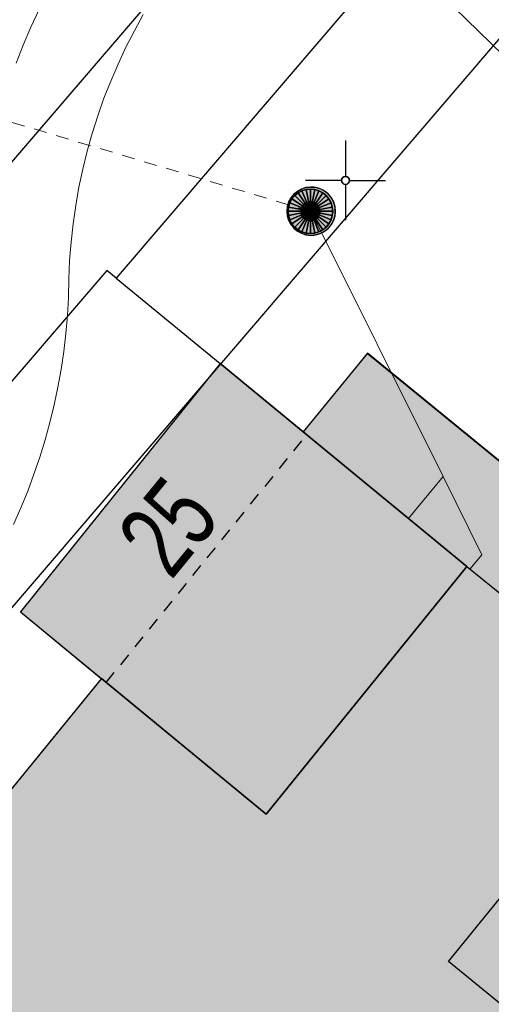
# Model space of a CAD drawing. Header units: metres. Extents: x 2695560 to 2696939, y 1260491 to 1262050.
# Tile 445 of 656: x 2696021 to 2696028, y 1261012 to 1261027. Entities that reach past the tile are written whole.
import ezdxf

# ---------------------------------------------------------------- set-up
doc = ezdxf.new("R2010")
doc.units = ezdxf.units.M
doc.linetypes.add('AUSGEZOGEN', pattern=[0])
doc.linetypes.add('VERDECKT2_S2', pattern=[0.36, 0.2, -0.16])
for name, color, linetype in [('XR$1$AV_Flächen (EO)', 7, 'AUSGEZOGEN'), ('XR$1$AV_Gebäudeflächen (BB)', 7, 'AUSGEZOGEN'), ('XR$1$AV_Gebäudeflächen ut.', 7, 'AUSGEZOGEN'), ('XR$1$AV_Haus-Nr.', 7, 'AUSGEZOGEN'), ('XR$1$AV_Koordinatennetzpunkte', 7, 'AUSGEZOGEN'), ('XR$1$AV_Linien (BB)', 7, 'AUSGEZOGEN'), ('XR$1$AV_Linien (EO)', 7, 'AUSGEZOGEN'), ('XR$1$AW_LK_Schachtdeckel', 24, 'AUSGEZOGEN'), ('XR$1$Liegenschaftsgrenzen', 7, 'AUSGEZOGEN'), ('XR$1$PFAW', 255, 'AUSGEZOGEN'), ('XR$1$RP_Abstandslinie', 7, 'AUSGEZOGEN')]:
    doc.layers.add(name, color=color, linetype=linetype)
for name, color, linetype, lineweight in [('XR$2$ABW-Linie-R-genau', 4, 'AUSGEZOGEN', 18), ('XR$2$ABW-Linie-R-ungenau', 4, 'VERDECKT2_S2', 18), ('XR$2$ABW-Punkt', 6, 'AUSGEZOGEN', 18), ('XR$2$ELE-Flaeche-oberirdisch', 1, 'AUSGEZOGEN', 18), ('XR$2$WAS-Linie-genau', 5, 'AUSGEZOGEN', 18)]:
    doc.layers.add(name, color=color, linetype=linetype, lineweight=lineweight)
doc.styles.add('ARIAL', font='arial.ttf')

# ---------------------------------------------------------------- blocks, each defined once
blk = doc.blocks.new('BAV2041')
at = {"color": 7, "transparency": 33554687}
for p, q in [((0, 0.5), (0, 0.05)), ((-0.05, 0), (-0.5, 0)), ((0.05, 0), (0.5, 0)), ((0, -0.05), (0, -0.5))]:
    blk.add_line(p, q, dxfattribs=at)
blk.add_circle((0, 0), 0.05, dxfattribs=at)
for start, end in [(90, 270), (270, 90)]:
    blk.add_arc((0, 0), 0.05, start, end, dxfattribs=at)
blk = doc.blocks.new('BAW2088')
at = {"layer": 'XR$1$PFAW', "transparency": 33554687}
blk.add_hatch(color=253, dxfattribs=at).paths.add_polyline_path([(0.51, 0), (0.5, 0.101), (0.47, 0.197), (0.421, 0.286), (0.355, 0.362), (0.275, 0.424), (0.184, 0.469), (0.086, 0.494), (-0.015, 0.499), (-0.115, 0.484), (-0.21, 0.449), (-0.296, 0.395), (-0.369, 0.326), (-0.427, 0.243), (-0.467, 0.15), (-0.487, 0.051), (-0.487, -0.051), (-0.467, -0.15), (-0.427, -0.243), (-0.369, -0.326), (-0.296, -0.395), (-0.21, -0.449), (-0.115, -0.484), (-0.015, -0.499), (0.086, -0.494), (0.184, -0.469), (0.275, -0.424), (0.355, -0.362), (0.421, -0.286), (0.47, -0.197), (0.5, -0.101)])
at = {"transparency": 33554687}
for start, end in [(91.1948, 268.8052), (268.8052, 91.1948)]:
    blk.add_arc((0.01, 0), 0.5, start, end, dxfattribs=at)
at = {"layer": 'XR$1$PFAW', "transparency": 33554687}
blk.add_circle((0.01, 0), 0.5, dxfattribs=at)
blk = doc.blocks.new('ABW-SCHLAMMSAMMLER_RUND')
at = {"layer": 'XR$2$ABW-Punkt', "linetype": 'AUSGEZOGEN', "lineweight": 13, "transparency": 33554687}
for p, q in [((-70, 75, 2500), (70, 75, 2500)), ((-70, -75, 2500), (70, -75, 2500))]:
    blk.add_line(p, q, dxfattribs=at)
blk.add_polyline3d([(90, 0, 2500), (0, 0, 2500), (-90, 0, 2500)], dxfattribs=at)
at = {"layer": 'XR$2$ABW-Punkt', "linetype": 'AUSGEZOGEN', "lineweight": 25, "transparency": 33554687}
for points in [[(-147, 29, 2500), (0, 0, 2500), (-150, 0, 2500)], [(-147, 29), (0, 0), (-150, 0)], [(-147, 29, 2500), (-147, 29), (-150, 0), (-150, 0, 2500)], [(-150, 0, 2500), (0, 0, 2500), (-147, -29, 2500)], [(-150, 0), (0, 0), (-147, -29)], [(-139, 57, 2500), (0, 0, 2500), (-147, 29, 2500)], [(-139, 57), (0, 0), (-147, 29)], [(-139, 57, 2500), (-139, 57), (-147, 29), (-147, 29, 2500)], [(-147, -29, 2500), (0, 0, 2500), (-139, -57, 2500)], [(-147, -29), (0, 0), (-139, -57)], [(-125, 83, 2500), (0, 0, 2500), (-139, 57, 2500)], [(-125, 83), (0, 0), (-139, 57)], [(-125, 83, 2500), (-125, 83), (-139, 57), (-139, 57, 2500)], [(-139, -57, 2500), (0, 0, 2500), (-125, -83, 2500)], [(-139, -57), (0, 0), (-125, -83)], [(-106, 106, 2500), (0, 0, 2500), (-125, 83, 2500)], [(-106, 106), (0, 0), (-125, 83)], [(-106, 106, 2500), (-106, 106), (-125, 83), (-125, 83, 2500)], [(-125, -83, 2500), (0, 0, 2500), (-106, -106, 2500)], [(-125, -83), (0, 0), (-106, -106)], [(-83, 125, 2500), (0, 0, 2500), (-106, 106, 2500)], [(-83, 125), (0, 0), (-106, 106)], [(-83, 125, 2500), (-83, 125), (-106, 106), (-106, 106, 2500)], [(-106, -106, 2500), (0, 0, 2500), (-83, -125, 2500)], [(-106, -106), (0, 0), (-83, -125)], [(-57, 139, 2500), (0, 0, 2500), (-83, 125, 2500)], [(-57, 139), (0, 0), (-83, 125)], [(-57, 139, 2500), (-57, 139), (-83, 125), (-83, 125, 2500)], [(-83, -125, 2500), (0, 0, 2500), (-57, -139, 2500)], [(-83, -125), (0, 0), (-57, -139)], [(-29, 147, 2500), (0, 0, 2500), (-57, 139, 2500)], [(-29, 147), (0, 0), (-57, 139)], [(-29, 147, 2500), (-29, 147), (-57, 139), (-57, 139, 2500)], [(-57, -139, 2500), (0, 0, 2500), (-29, -147, 2500)], [(-57, -139), (0, 0), (-29, -147)], [(0, 150, 2500), (0, 0, 2500), (-29, 147, 2500)], [(0, 150), (0, 0), (-29, 147)], [(0, 150, 2500), (0, 150), (-29, 147), (-29, 147, 2500)], [(-29, -147, 2500), (0, 0, 2500), (0, -150, 2500)], [(-29, -147), (0, 0), (0, -150)], [(29, 147, 2500), (0, 0, 2500), (0, 150, 2500)], [(29, 147), (0, 0), (0, 150)], [(29, 147, 2500), (29, 147), (0, 150), (0, 150, 2500)], [(57, 139, 2500), (0, 0, 2500), (29, 147, 2500)], [(57, 139), (0, 0), (29, 147)], [(83, 125, 2500), (0, 0, 2500), (57, 139, 2500)], [(83, 125), (0, 0), (57, 139)], [(106, 106, 2500), (0, 0, 2500), (83, 125, 2500)], [(106, 106), (0, 0), (83, 125)], [(125, 83, 2500), (0, 0, 2500), (106, 106, 2500)], [(125, 83), (0, 0), (106, 106)], [(139, 57, 2500), (0, 0, 2500), (125, 83, 2500)], [(139, 57), (0, 0), (125, 83)], [(147, 29, 2500), (0, 0, 2500), (139, 57, 2500)], [(147, 29), (0, 0), (139, 57)], [(150, 0, 2500), (0, 0, 2500), (147, 29, 2500)], [(150, 0), (0, 0), (147, 29)], [(0, -150, 2500), (0, 0, 2500), (29, -147, 2500)], [(29, -147, 2500), (0, 0, 2500), (57, -139, 2500)], [(57, -139, 2500), (0, 0, 2500), (83, -125, 2500)], [(83, -125, 2500), (0, 0, 2500), (106, -106, 2500)], [(106, -106, 2500), (0, 0, 2500), (125, -83, 2500)], [(125, -83, 2500), (0, 0, 2500), (139, -57, 2500)], [(139, -57, 2500), (0, 0, 2500), (147, -29, 2500)], [(147, -29, 2500), (0, 0, 2500), (150, 0, 2500)], [(0, -150), (0, 0), (29, -147)], [(29, -147), (0, 0), (57, -139)], [(57, -139), (0, 0), (83, -125)], [(83, -125), (0, 0), (106, -106)], [(106, -106), (0, 0), (125, -83)], [(125, -83), (0, 0), (139, -57)], [(139, -57), (0, 0), (147, -29)], [(147, -29), (0, 0), (150, 0)], [(57, 139, 2500), (57, 139), (29, 147), (29, 147, 2500)], [(83, 125, 2500), (83, 125), (57, 139), (57, 139, 2500)], [(106, 106, 2500), (106, 106), (83, 125), (83, 125, 2500)], [(125, 83, 2500), (125, 83), (106, 106), (106, 106, 2500)], [(139, 57, 2500), (139, 57), (125, 83), (125, 83, 2500)], [(147, 29, 2500), (147, 29), (139, 57), (139, 57, 2500)], [(150, 0, 2500), (150, 0), (147, 29), (147, 29, 2500)], [(-150, 0, 2500), (-150, 0), (-147, -29), (-147, -29, 2500)], [(-147, -29, 2500), (-147, -29), (-139, -57), (-139, -57, 2500)], [(-139, -57, 2500), (-139, -57), (-125, -83), (-125, -83, 2500)], [(-125, -83, 2500), (-125, -83), (-106, -106), (-106, -106, 2500)], [(-106, -106, 2500), (-106, -106), (-83, -125), (-83, -125, 2500)], [(-83, -125, 2500), (-83, -125), (-57, -139), (-57, -139, 2500)], [(-57, -139, 2500), (-57, -139), (-29, -147), (-29, -147, 2500)], [(-29, -147, 2500), (-29, -147), (0, -150), (0, -150, 2500)], [(0, -150, 2500), (0, -150), (29, -147), (29, -147, 2500)], [(29, -147, 2500), (29, -147), (57, -139), (57, -139, 2500)], [(57, -139, 2500), (57, -139), (83, -125), (83, -125, 2500)], [(83, -125, 2500), (83, -125), (106, -106), (106, -106, 2500)], [(106, -106, 2500), (106, -106), (125, -83), (125, -83, 2500)], [(125, -83, 2500), (125, -83), (139, -57), (139, -57, 2500)], [(139, -57, 2500), (139, -57), (147, -29), (147, -29, 2500)], [(147, -29, 2500), (147, -29), (150, 0), (150, 0, 2500)]]:
    blk.add_3dface(points, dxfattribs=at)
blk = doc.blocks.new('ABW-DECKEL')
at = {"layer": 'XR$2$ABW-Punkt', "linetype": 'AUSGEZOGEN', "lineweight": 25, "transparency": 33554687}
for points in [[(-134, 323, 2500), (0, 0, 2500), (-194, 291, 2500)], [(-134, 323), (0, 0), (-194, 291)], [(-134, 323, 2500), (-134, 323), (-194, 291), (-194, 291, 2500)], [(-68, 343, 2500), (0, 0, 2500), (-134, 323, 2500)], [(-68, 343), (0, 0), (-134, 323)], [(-68, 343, 2500), (-68, 343), (-134, 323), (-134, 323, 2500)], [(0, 350, 2500), (0, 0, 2500), (-68, 343, 2500)], [(0, 350), (0, 0), (-68, 343)], [(0, 350, 2500), (0, 350), (-68, 343), (-68, 343, 2500)], [(68, 343, 2500), (0, 0, 2500), (0, 350, 2500)], [(68, 343), (0, 0), (0, 350)], [(68, 343, 2500), (68, 343), (0, 350), (0, 350, 2500)], [(134, 323, 2500), (0, 0, 2500), (68, 343, 2500)], [(134, 323), (0, 0), (68, 343)], [(194, 291, 2500), (0, 0, 2500), (134, 323, 2500)], [(194, 291), (0, 0), (134, 323)], [(134, 323, 2500), (134, 323), (68, 343), (68, 343, 2500)], [(194, 291, 2500), (194, 291), (134, 323), (134, 323, 2500)], [(-291, 194, 2500), (0, 0, 2500), (-323, 134, 2500)], [(-291, 194), (0, 0), (-323, 134)], [(-291, 194, 2500), (-291, 194), (-323, 134), (-323, 134, 2500)], [(-247, 247, 2500), (0, 0, 2500), (-291, 194, 2500)], [(-247, 247), (0, 0), (-291, 194)], [(-247, 247, 2500), (-247, 247), (-291, 194), (-291, 194, 2500)], [(-194, 291, 2500), (0, 0, 2500), (-247, 247, 2500)], [(-194, 291), (0, 0), (-247, 247)], [(-194, 291, 2500), (-194, 291), (-247, 247), (-247, 247, 2500)], [(247, 247, 2500), (0, 0, 2500), (194, 291, 2500)], [(247, 247), (0, 0), (194, 291)], [(291, 194, 2500), (0, 0, 2500), (247, 247, 2500)], [(291, 194), (0, 0), (247, 247)], [(323, 134, 2500), (0, 0, 2500), (291, 194, 2500)], [(323, 134), (0, 0), (291, 194)], [(247, 247, 2500), (247, 247), (194, 291), (194, 291, 2500)], [(291, 194, 2500), (291, 194), (247, 247), (247, 247, 2500)], [(323, 134, 2500), (323, 134), (291, 194), (291, 194, 2500)], [(-343, 68, 2500), (0, 0, 2500), (-350, 0, 2500)], [(-343, 68), (0, 0), (-350, 0)], [(-343, 68, 2500), (-343, 68), (-350, 0), (-350, 0, 2500)], [(-350, 0, 2500), (0, 0, 2500), (-343, -68, 2500)], [(-350, 0), (0, 0), (-343, -68)], [(-323, 134, 2500), (0, 0, 2500), (-343, 68, 2500)], [(-323, 134), (0, 0), (-343, 68)], [(-323, 134, 2500), (-323, 134), (-343, 68), (-343, 68, 2500)], [(-343, -68, 2500), (0, 0, 2500), (-323, -134, 2500)], [(-343, -68), (0, 0), (-323, -134)], [(-323, -134, 2500), (0, 0, 2500), (-291, -194, 2500)], [(-323, -134), (0, 0), (-291, -194)], [(-291, -194, 2500), (0, 0, 2500), (-247, -247, 2500)], [(-291, -194), (0, 0), (-247, -247)], [(-247, -247, 2500), (0, 0, 2500), (-194, -291, 2500)], [(-247, -247), (0, 0), (-194, -291)], [(-194, -291, 2500), (0, 0, 2500), (-134, -323, 2500)], [(-194, -291), (0, 0), (-134, -323)], [(-134, -323, 2500), (0, 0, 2500), (-68, -343, 2500)], [(-134, -323), (0, 0), (-68, -343)], [(-68, -343, 2500), (0, 0, 2500), (0, -350, 2500)], [(-68, -343), (0, 0), (0, -350)], [(343, 68, 2500), (0, 0, 2500), (323, 134, 2500)], [(343, 68), (0, 0), (323, 134)], [(350, 0, 2500), (0, 0, 2500), (343, 68, 2500)], [(350, 0), (0, 0), (343, 68)], [(0, -350, 2500), (0, 0, 2500), (68, -343, 2500)], [(68, -343, 2500), (0, 0, 2500), (134, -323, 2500)], [(134, -323, 2500), (0, 0, 2500), (194, -291, 2500)], [(194, -291, 2500), (0, 0, 2500), (247, -247, 2500)], [(247, -247, 2500), (0, 0, 2500), (291, -194, 2500)], [(291, -194, 2500), (0, 0, 2500), (323, -134, 2500)], [(323, -134, 2500), (0, 0, 2500), (343, -68, 2500)], [(343, -68, 2500), (0, 0, 2500), (350, 0, 2500)], [(0, -350), (0, 0), (68, -343)], [(68, -343), (0, 0), (134, -323)], [(134, -323), (0, 0), (194, -291)], [(194, -291), (0, 0), (247, -247)], [(247, -247), (0, 0), (291, -194)], [(291, -194), (0, 0), (323, -134)], [(323, -134), (0, 0), (343, -68)], [(343, -68), (0, 0), (350, 0)], [(343, 68, 2500), (343, 68), (323, 134), (323, 134, 2500)], [(350, 0, 2500), (350, 0), (343, 68), (343, 68, 2500)], [(-350, 0, 2500), (-350, 0), (-343, -68), (-343, -68, 2500)], [(-343, -68, 2500), (-343, -68), (-323, -134), (-323, -134, 2500)], [(-323, -134, 2500), (-323, -134), (-291, -194), (-291, -194, 2500)], [(291, -194, 2500), (291, -194), (323, -134), (323, -134, 2500)], [(323, -134, 2500), (323, -134), (343, -68), (343, -68, 2500)], [(343, -68, 2500), (343, -68), (350, 0), (350, 0, 2500)], [(-291, -194, 2500), (-291, -194), (-247, -247), (-247, -247, 2500)], [(-247, -247, 2500), (-247, -247), (-194, -291), (-194, -291, 2500)], [(-194, -291, 2500), (-194, -291), (-134, -323), (-134, -323, 2500)], [(134, -323, 2500), (134, -323), (194, -291), (194, -291, 2500)], [(194, -291, 2500), (194, -291), (247, -247), (247, -247, 2500)], [(247, -247, 2500), (247, -247), (291, -194), (291, -194, 2500)], [(-134, -323, 2500), (-134, -323), (-68, -343), (-68, -343, 2500)], [(-68, -343, 2500), (-68, -343), (0, -350), (0, -350, 2500)], [(0, -350, 2500), (0, -350), (68, -343), (68, -343, 2500)], [(68, -343, 2500), (68, -343), (134, -323), (134, -323, 2500)]]:
    blk.add_3dface(points, dxfattribs=at)

msp = doc.modelspace()

# ---------------------------------------------------------------- hatches: boundary and pattern name
at = {"layer": 'XR$1$AV_Gebäudeflächen (BB)', "true_color": 0xd2d2d2, "transparency": 33554687}
msp.add_hatch(color=254, dxfattribs=at).paths.add_polyline_path([(2696027.872, 1261018.75), (2696024.004, 1261021.934), (2696020.874, 1261018.035), (2696024.727, 1261014.861)])
at = {"layer": 'XR$1$AV_Gebäudeflächen ut.', "true_color": 0xf5f5f5, "transparency": 33554687}
msp.add_hatch(color=7, dxfattribs=at).paths.add_polyline_path([(2696026.315, 1261022.095), (2696025.308, 1261020.861), (2696027.872, 1261018.75), (2696024.727, 1261014.861), (2696022.144, 1261016.988), (2696019.606, 1261013.884), (2696018.341, 1261014.931), (2696018.183, 1261015.062), (2696015.255, 1261011.495), (2696015.425, 1261011.358), (2696018.965, 1261008.447), (2696011.563, 1260999.389), (2696011.619, 1260999.329), (2696008.615, 1260995.787), (2696008.699, 1260995.719), (2696017.575, 1260988.412), (2696013.15, 1260983.024), (2696015.166, 1260981.392), (2696019.594, 1260986.784), (2696023.079, 1260983.96), (2696020.63, 1260981.001), (2696024.165, 1260978.064), (2696026.63, 1260981.004), (2696029.656, 1260978.535), (2696048.599, 1261001.762), (2696046.216, 1261003.729), (2696043.235, 1261000.125), (2696034.638, 1261007.115), (2696039.676, 1261013.27), (2696038.05, 1261014.602), (2696034.789, 1261010.654), (2696031.723, 1261013.149), (2696033.935, 1261015.868)])

# ---------------------------------------------------------------- linework, layer by layer
at = {"layer": 'XR$1$AV_Flächen (EO)', "color": 7, "linetype": 'AUSGEZOGEN', "transparency": 33554687}
msp.add_line((2696026.315, 1261022.095), (2696025.308, 1261020.861), dxfattribs=at)
for points in [[(2696029.656, 1260978.535), (2696048.599, 1261001.762), (2696046.216, 1261003.729), (2696043.235, 1261000.125), (2696034.638, 1261007.115), (2696039.676, 1261013.27), (2696038.05, 1261014.602), (2696034.789, 1261010.654), (2696031.723, 1261013.149), (2696033.935, 1261015.868), (2696026.315, 1261022.095)], [(2696025.308, 1261020.861), (2696027.872, 1261018.75), (2696024.727, 1261014.861), (2696022.144, 1261016.988)], [(2696022.144, 1261016.988), (2696019.606, 1261013.884), (2696018.341, 1261014.931), (2696018.183, 1261015.062), (2696015.255, 1261011.495), (2696015.425, 1261011.358), (2696018.965, 1261008.447), (2696011.563, 1260999.389)]]:
    msp.add_lwpolyline(points, dxfattribs=at)
at = {"layer": 'XR$1$AV_Linien (BB)', "color": 7, "linetype": 'AUSGEZOGEN', "transparency": 33554687}
for p, q in [((2695997.747, 1260998.282), (2696031.981, 1261038.215)), ((2696022.373, 1261023.276), (2696024.004, 1261021.934)), ((2696027.872, 1261018.75), (2696024.004, 1261021.934)), ((2696024.727, 1261014.861), (2696027.872, 1261018.75)), ((2696027.872, 1261018.75), (2696030.735, 1261016.422))]:
    msp.add_line(p, q, dxfattribs=at)
for points in [[(2696036.018, 1261042.923), (2696036.21, 1261042.763), (2696037.862, 1261041.385), (2696022.373, 1261023.276)], [(2696022.373, 1261023.276), (2696022.227, 1261023.397), (2695998.528, 1260995.767), (2695998.141, 1260995.316)], [(2696024.004, 1261021.934), (2696020.874, 1261018.035), (2696024.727, 1261014.861)], [(2696059.461, 1260992.928), (2696056.307, 1260989.058), (2696027.584, 1261012.546), (2696030.735, 1261016.422)]]:
    msp.add_lwpolyline(points, dxfattribs=at)
at = {"layer": 'XR$1$AV_Linien (EO)', "color": 7, "linetype": 'VERDECKT2_S2', "transparency": 33554687}
msp.add_line((2696022.218, 1261016.927), (2696025.363, 1261020.816), dxfattribs=at)
at = {"layer": 'XR$1$Liegenschaftsgrenzen', "color": 7, "linetype": 'AUSGEZOGEN', "transparency": 33554687}
msp.add_line((2695997.747, 1260998.282), (2696039.35, 1261046.81), dxfattribs=at)
at = {"layer": 'XR$1$RP_Abstandslinie', "color": 7, "linetype": 'AUSGEZOGEN', "transparency": 33554687}
msp.add_lwpolyline([(2696134.88, 1261056.31), (2696086.3, 1261094.61), (2696057.51, 1261061.02), (2696028.87, 1261027.61), (2696004.507, 1260999.152)], dxfattribs=at)
at = {"layer": 'XR$2$ABW-Linie-R-genau', "linetype": 'AUSGEZOGEN', "transparency": 33554687}
msp.add_line((2696026.951, 1261019.495), (2696027.502, 1261020.162), dxfattribs=at)
msp.add_lwpolyline([(2696027.919, 1261018.705), (2696028.108, 1261018.934), (2696027.502, 1261020.162), (2696025.428, 1261024.324)], dxfattribs=at)
at = {"layer": 'XR$2$ABW-Linie-R-ungenau', "linetype": 'VERDECKT2_S2', "transparency": 33554687}
msp.add_line((2696025.42, 1261024.324), (2696017.324, 1261026.741), dxfattribs=at)
at = {"layer": 'XR$2$ELE-Flaeche-oberirdisch', "transparency": 33554687}
for points in [[(2696021.166, 1261027.491), (2696021.036, 1261027.215), (2696020.915, 1261026.934), (2696020.803, 1261026.65)], [(2696020.764, 1261019.41), (2696020.878, 1261019.669), (2696020.985, 1261019.932), (2696021.084, 1261020.198), (2696021.175, 1261020.466), (2696021.258, 1261020.737), (2696021.333, 1261021.011), (2696021.4, 1261021.286), (2696021.458, 1261021.564), (2696021.509, 1261021.843), (2696021.551, 1261022.123), (2696021.585, 1261022.405), (2696021.61, 1261022.687), (2696021.627, 1261022.97), (2696021.63, 1261023.26), (2696021.643, 1261023.551), (2696021.665, 1261023.84), (2696021.696, 1261024.129), (2696021.738, 1261024.417), (2696021.788, 1261024.703), (2696021.849, 1261024.987), (2696021.918, 1261025.269), (2696021.997, 1261025.548), (2696022.085, 1261025.825), (2696022.182, 1261026.099), (2696022.288, 1261026.37), (2696022.402, 1261026.636), (2696022.526, 1261026.899), (2696022.658, 1261027.158), (2696022.799, 1261027.412)], [(2696029.651, 1260978.534), (2696048.594, 1261001.76), (2696048.594, 1261001.76), (2696046.211, 1261003.727), (2696043.23, 1261000.123), (2696034.687, 1261007.07), (2696034.9, 1261007.319), (2696033.168, 1261008.731), (2696034.767, 1261010.667), (2696031.719, 1261013.147), (2696033.931, 1261015.866), (2696026.311, 1261022.093), (2696025.304, 1261020.859), (2696024.005, 1261021.93), (2696020.87, 1261018.033), (2696022.14, 1261016.986), (2696019.581, 1261013.852), (2696019.456, 1261013.952), (2696016.569, 1261010.413), (2696018.961, 1261008.446), (2696011.559, 1260999.388)]]:
    msp.add_lwpolyline(points, dxfattribs=at)
at = {"layer": 'XR$2$WAS-Linie-genau', "linetype": 'AUSGEZOGEN', "transparency": 33554687}
msp.add_lwpolyline([(2696019.173, 1261035.374), (2696023.969, 1261031.141), (2696037.214, 1261018.231), (2696032.492, 1261012.522)], dxfattribs=at)

# ---------------------------------------------------------------- block references
at = {"layer": 'XR$1$AV_Koordinatennetzpunkte', "color": 7, "linetype": 'AUSGEZOGEN', "lineweight": -3, "transparency": 33554687, "xscale": 1.25, "yscale": 1.25}
msp.add_blockref('BAV2041', (2696025.97, 1261024.81), dxfattribs=at)
at = {"layer": 'XR$1$AW_LK_Schachtdeckel', "color": 24, "linetype": 'AUSGEZOGEN', "lineweight": -3, "transparency": 33554687, "xscale": 0.7578193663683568, "yscale": 0.7578193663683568}
msp.add_blockref('BAW2088', (2696025.424, 1261024.326), dxfattribs=at)
at = {"layer": 'XR$2$ABW-Punkt', "color": 6, "linetype": 'AUSGEZOGEN', "lineweight": 18, "transparency": 33554687, "xscale": 0.001, "yscale": 0.001, "zscale": 0.001, "rotation": 360}
for name in ['ABW-DECKEL', 'ABW-SCHLAMMSAMMLER_RUND']:
    msp.add_blockref(name, (2696025.42, 1261024.324), dxfattribs=at)

# ---------------------------------------------------------------- texts
at = {"layer": 'XR$1$AV_Haus-Nr.', "color": 7, "transparency": 33554687, "insert": (2696022.735, 1261019.745), "char_height": 1.1621, "width": 1.68109, "attachment_point": 2, "rotation": 50.6799, "style": 'ARIAL'}
msp.add_mtext('\\W0.70;25', dxfattribs=at)

doc.saveas('drawing.dxf')
